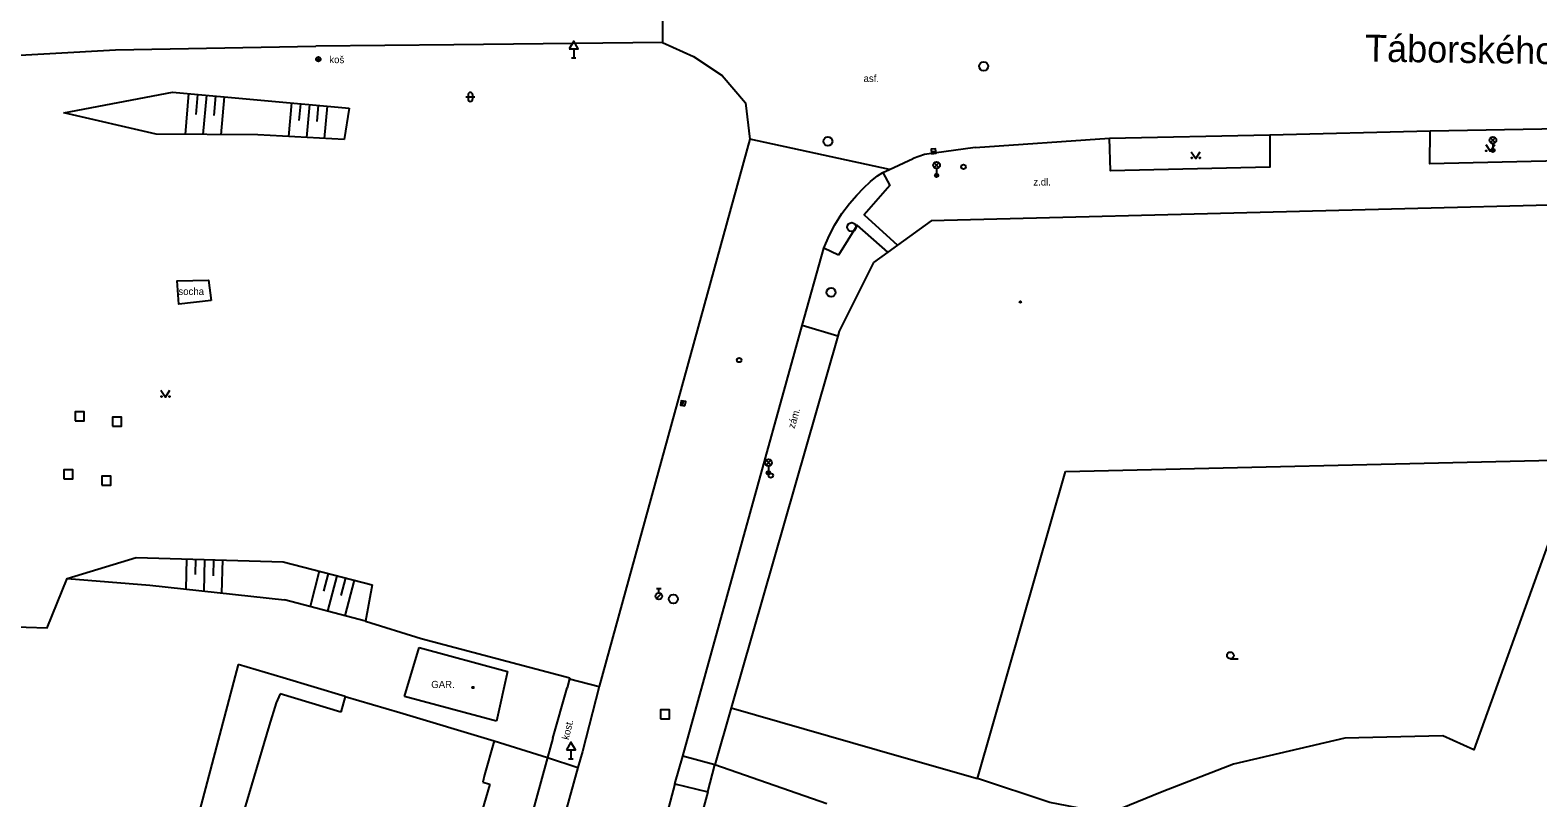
# Model space of a CAD drawing. Extents: x -599770 to -598493, y -1162076 to -1159209.
# Drawn here: x -599389.9 to -599305.9, y -1161673 to -1161630.2 of the extents above; entities that cross this region are included whole.
import ezdxf

# ---------------------------------------------------------------- set-up
doc = ezdxf.new("R2010")
doc.units = 0
doc.layers.add('Podklad', color=7, linetype='Continuous')

msp = doc.modelspace()

# ---------------------------------------------------------------- linework, layer by layer
at = {"layer": 'Podklad'}
for p, q in [((-599359.735, -1161631.79), (-599359.485, -1161631.79)), ((-599359.61, -1161631.281), (-599359.61, -1161631.79)), ((-599365.623, -1161633.958), (-599365.123, -1161633.958)), ((-599365.498, -1161633.833), (-599365.498, -1161634.083)), ((-599365.248, -1161633.833), (-599365.248, -1161634.083)), ((-599308.523, -1161636.51), (-599308.258, -1161636.245)), ((-599308.523, -1161636.245), (-599308.258, -1161636.51)), ((-599308.39, -1161636.565), (-599308.39, -1161636.94)), ((-599339.684, -1161637.003), (-599339.436, -1161636.977)), ((-599339.523, -1161637.9), (-599339.258, -1161637.635)), ((-599339.523, -1161637.635), (-599339.258, -1161637.9)), ((-599339.39, -1161637.955), (-599339.39, -1161638.33)), ((-599353.546, -1161651.162), (-599353.494, -1161650.918)), ((-599348.893, -1161654.48), (-599348.628, -1161654.215)), ((-599348.893, -1161654.215), (-599348.628, -1161654.48)), ((-599348.76, -1161654.535), (-599348.76, -1161654.91)), ((-599354.999, -1161661.926), (-599354.734, -1161661.661)), ((-599354.995, -1161661.352), (-599354.745, -1161661.352)), ((-599354.87, -1161661.602), (-599354.87, -1161661.352)), ((-599323.02, -1161665.277), (-599322.582, -1161665.277)), ((-599359.77, -1161670.351), (-599359.77, -1161670.86)), ((-599359.895, -1161670.86), (-599359.645, -1161670.86))]:
    msp.add_line(p, q, dxfattribs=at)
for points in [[(-599354.65, -1161628.06), (-599354.67, -1161630.93)], [(-599354.67, -1161630.93), (-599366.29, -1161631.06)], [(-599354.67, -1161630.93), (-599352.93, -1161631.71)], [(-599395.47, -1161631.92), (-599385.14, -1161631.33), (-599373.99, -1161631.14)], [(-599366.29, -1161631.06), (-599373.99, -1161631.14)], [(-599352.93, -1161631.71), (-599351.34, -1161632.76)], [(-599351.34, -1161632.76), (-599350.03, -1161634.3)], [(-599388.02, -1161634.85), (-599381.97, -1161633.7), (-599372.12, -1161634.58)], [(-599381.07, -1161633.78), (-599381.27, -1161636.05)], [(-599380.57, -1161633.82), (-599380.67, -1161634.94)], [(-599380.07, -1161633.87), (-599380.27, -1161636.06)], [(-599379.58, -1161633.91), (-599379.67, -1161634.99)], [(-599379.08, -1161633.96), (-599379.27, -1161636.07)], [(-599375.34, -1161634.29), (-599375.51, -1161636.17)], [(-599350.03, -1161634.3), (-599349.8, -1161636.31)], [(-599372.4, -1161636.34), (-599377.21, -1161636.08), (-599382.87, -1161636.04), (-599388.02, -1161634.85)], [(-599374.84, -1161634.34), (-599374.92, -1161635.27)], [(-599374.34, -1161634.38), (-599374.51, -1161636.23)], [(-599373.85, -1161634.43), (-599373.93, -1161635.34)], [(-599373.35, -1161634.47), (-599373.51, -1161636.28)], [(-599372.12, -1161634.58), (-599372.4, -1161636.34)], [(-599320.83, -1161636.08), (-599320.82, -1161636.08), (-599311.89, -1161635.85)], [(-599304.62, -1161635.73), (-599304.65, -1161637.53), (-599311.9, -1161637.7), (-599311.89, -1161635.85)], [(-599311.89, -1161635.85), (-599304.62, -1161635.73)], [(-599349.8, -1161636.31), (-599358.19, -1161666.82)], [(-599342.01, -1161638), (-599349.8, -1161636.31)], [(-599337.24, -1161636.78), (-599340.07, -1161637.17), (-599340.7, -1161637.4)], [(-599337.24, -1161636.78), (-599329.76, -1161636.26)], [(-599320.83, -1161636.08), (-599320.82, -1161637.88), (-599329.7, -1161638.08), (-599329.76, -1161636.26)], [(-599329.76, -1161636.26), (-599320.83, -1161636.08)], [(-599308.79, -1161636.615), (-599308.54, -1161636.99), (-599308.29, -1161636.615)], [(-599342.39, -1161638.17), (-599342.01, -1161638), (-599340.7, -1161637.4)], [(-599325.2, -1161637.015), (-599324.95, -1161637.39), (-599324.7, -1161637.015)], [(-599344.25, -1161639.9), (-599343.841, -1161639.432), (-599343.472, -1161639.051), (-599343.071, -1161638.676), (-599342.68, -1161638.36)], [(-599342.39, -1161638.17), (-599342, -1161638.9), (-599343.43, -1161640.54), (-599341.57, -1161642.22)], [(-599342.68, -1161638.36), (-599342.39, -1161638.17)], [(-599345.07, -1161641.09), (-599344.679, -1161640.464), (-599344.25, -1161639.9)], [(-599298.65, -1161639.82), (-599339.7, -1161640.87)], [(-599339.7, -1161640.87), (-599341.57, -1161642.22)], [(-599345.68, -1161642.39), (-599345.384, -1161641.7), (-599345.07, -1161641.09)], [(-599342.11, -1161642.62), (-599343.81, -1161641.11), (-599344.85, -1161642.78)], [(-599353.97, -1161672.25), (-599353.54, -1161670.71), (-599346.88, -1161646.7), (-599345.68, -1161642.39)], [(-599344.85, -1161642.78), (-599345.68, -1161642.39)], [(-599342.11, -1161642.62), (-599342.9, -1161643.19)], [(-599341.57, -1161642.22), (-599342.11, -1161642.62)], [(-599342.9, -1161643.19), (-599344.82, -1161647.01)], [(-599379.81, -1161645.3), (-599381.62, -1161645.52), (-599381.7, -1161644.21), (-599379.97, -1161644.17), (-599379.81, -1161645.3)], [(-599344.9, -1161647.29), (-599346.88, -1161646.7)], [(-599344.82, -1161647.01), (-599344.9, -1161647.29), (-599350.83, -1161668.02)], [(-599382.61, -1161650.315), (-599382.36, -1161650.69), (-599382.11, -1161650.315)], [(-599305.03, -1161654.21), (-599304.92, -1161657.78), (-599309.46, -1161670.36), (-599311.19, -1161669.58), (-599316.65, -1161669.7), (-599322.84, -1161671.16), (-599326.82, -1161672.69), (-599329.15, -1161673.65), (-599331.06, -1161673.68), (-599333.09, -1161673.29), (-599337.11, -1161671.96)], [(-599332.2, -1161654.84), (-599305.03, -1161654.21), (-599298.74, -1161654.07)], [(-599337.11, -1161671.96), (-599332.2, -1161654.84)], [(-599387.83, -1161660.81), (-599384, -1161659.63), (-599375.81, -1161659.87), (-599370.85, -1161661.16)], [(-599381.18, -1161659.71), (-599381.23, -1161661.4)], [(-599380.68, -1161659.73), (-599380.71, -1161660.59)], [(-599380.18, -1161659.74), (-599380.23, -1161661.51)], [(-599379.68, -1161659.76), (-599379.71, -1161660.66)], [(-599379.18, -1161659.77), (-599379.24, -1161661.62)], [(-599390.58, -1161663.5), (-599390.13, -1161663.51), (-599388.95, -1161663.55), (-599387.83, -1161660.81), (-599383.24, -1161661.18), (-599375.73, -1161662)], [(-599373.79, -1161660.4), (-599374.3, -1161662.37)], [(-599373.3, -1161660.52), (-599373.56, -1161661.51)], [(-599372.82, -1161660.65), (-599373.33, -1161662.63)], [(-599372.33, -1161660.77), (-599372.59, -1161661.76)], [(-599371.85, -1161660.9), (-599372.36, -1161662.88)], [(-599370.85, -1161661.16), (-599371.21, -1161663.18)], [(-599371.21, -1161663.18), (-599375.73, -1161662)], [(-599371.21, -1161663.18), (-599368.12, -1161664.14)], [(-599368.12, -1161664.14), (-599359.83, -1161666.34)], [(-599369.04, -1161667.38), (-599368.23, -1161664.65)], [(-599368.23, -1161664.65), (-599363.3, -1161665.99)], [(-599378.31, -1161665.6), (-599380.99, -1161675.72)], [(-599375.81, -1161666.34), (-599378.31, -1161665.6)], [(-599363.3, -1161665.99), (-599363.92, -1161668.76)], [(-599372.34, -1161667.38), (-599375.81, -1161666.34)], [(-599360.78, -1161669.7), (-599359.97, -1161666.89)], [(-599359.84, -1161666.4), (-599359.97, -1161666.89)], [(-599359.83, -1161666.34), (-599359.84, -1161666.4)], [(-599359.84, -1161666.4), (-599358.19, -1161666.82)], [(-599358.19, -1161666.82), (-599359.13, -1161670.44)], [(-599376.2, -1161667.74), (-599376.59, -1161668.99)], [(-599375.97, -1161667.24), (-599376.2, -1161667.74)], [(-599372.58, -1161668.25), (-599375.97, -1161667.24)], [(-599372.34, -1161667.38), (-599372.58, -1161668.25)], [(-599372.34, -1161667.38), (-599369.3, -1161668.28)], [(-599363.92, -1161668.76), (-599369.04, -1161667.38)], [(-599369.3, -1161668.28), (-599364.05, -1161669.85)], [(-599350.83, -1161668.02), (-599351.74, -1161671.19)], [(-599350.83, -1161668.02), (-599341.35, -1161670.74)], [(-599376.59, -1161668.99), (-599378.8, -1161676.47)], [(-599364.05, -1161669.85), (-599364.59, -1161671.74)], [(-599364.05, -1161669.85), (-599361.08, -1161670.79)], [(-599360.78, -1161669.7), (-599361.08, -1161670.79)], [(-599361.08, -1161670.79), (-599363.83, -1161680.81)], [(-599361.08, -1161670.79), (-599359.38, -1161671.33)], [(-599359.13, -1161670.44), (-599359.38, -1161671.33)], [(-599351.74, -1161671.19), (-599353.54, -1161670.71)], [(-599352.14, -1161672.69), (-599351.74, -1161671.19)], [(-599345.51, -1161673.37), (-599351.74, -1161671.19)], [(-599341.35, -1161670.74), (-599337.11, -1161671.96)], [(-599364.59, -1161671.74), (-599364.68, -1161672.16)], [(-599359.38, -1161671.33), (-599362.94, -1161684.24)], [(-599364.29, -1161672.27), (-599365.62, -1161676.83)], [(-599364.68, -1161672.16), (-599364.29, -1161672.27)], [(-599353.97, -1161672.25), (-599354.74, -1161675.12)], [(-599353.97, -1161672.25), (-599352.14, -1161672.69)], [(-599352.14, -1161672.69), (-599352.91, -1161675.56)]]:
    msp.add_lwpolyline(points, dxfattribs=at)
for points in [[(-599359.86, -1161631.281), (-599359.36, -1161631.281), (-599359.61, -1161630.848)], [(-599339.671, -1161637.128), (-599339.422, -1161637.101), (-599339.449, -1161636.852), (-599339.698, -1161636.879)], [(-599353.424, -1161651.188), (-599353.372, -1161650.944), (-599353.616, -1161650.892), (-599353.668, -1161651.136)], [(-599387.39, -1161652.02), (-599386.89, -1161652.02), (-599386.89, -1161651.52), (-599387.39, -1161651.52)], [(-599385.31, -1161652.32), (-599384.81, -1161652.32), (-599384.81, -1161651.82), (-599385.31, -1161651.82)], [(-599388.03, -1161655.24), (-599387.53, -1161655.24), (-599387.53, -1161654.74), (-599388.03, -1161654.74)], [(-599385.91, -1161655.6), (-599385.41, -1161655.6), (-599385.41, -1161655.1), (-599385.91, -1161655.1)], [(-599354.78, -1161668.63), (-599354.28, -1161668.63), (-599354.28, -1161668.13), (-599354.78, -1161668.13)], [(-599360.02, -1161670.351), (-599359.52, -1161670.351), (-599359.77, -1161669.918)]]:
    msp.add_lwpolyline(points, close=True, dxfattribs=at)
for centre, radius in [((-599373.84, -1161631.86), 0.125), ((-599373.84, -1161631.86), 0.0152), ((-599336.77, -1161632.25), 0.25), ((-599345.45, -1161636.44), 0.25), ((-599308.39, -1161636.378), 0.188), ((-599339.39, -1161637.767), 0.188), ((-599325.175, -1161637.365), 0.025), ((-599324.725, -1161637.365), 0.025), ((-599308.765, -1161636.965), 0.025), ((-599308.39, -1161636.94), 0.1), ((-599308.39, -1161636.94), 0.0723), ((-599308.39, -1161636.94), 0.0438), ((-599308.315, -1161636.965), 0.025), ((-599339.39, -1161638.33), 0.1), ((-599339.39, -1161638.33), 0.0723), ((-599339.39, -1161638.33), 0.0438), ((-599337.89, -1161637.86), 0.125), ((-599344.12, -1161641.22), 0.25), ((-599345.27, -1161644.86), 0.25), ((-599334.72, -1161645.39), 0.045), ((-599334.72, -1161645.39), 0.0199), ((-599350.39, -1161648.63), 0.125), ((-599382.585, -1161650.665), 0.025), ((-599382.135, -1161650.665), 0.025), ((-599348.76, -1161654.348), 0.188), ((-599348.76, -1161654.91), 0.1), ((-599348.76, -1161654.91), 0.0723), ((-599348.76, -1161654.91), 0.0438), ((-599348.63, -1161655.06), 0.125), ((-599354.87, -1161661.79), 0.188), ((-599354.06, -1161661.95), 0.25), ((-599323.02, -1161665.09), 0.188), ((-599365.22, -1161666.88), 0.045), ((-599365.22, -1161666.88), 0.0199)]:
    msp.add_circle(centre, radius, dxfattribs=at)
for centre, start, end in [((-599365.373, -1161633.833), 0, 180), ((-599365.373, -1161634.083), 180, 0)]:
    msp.add_arc(centre, 0.125, start, end, dxfattribs=at)

# ---------------------------------------------------------------- texts
for s, height, rotation, p in [('Táborského nábřeží', 1.5, 359.21, (-599315.52, -1161631.99)), ('zám.', 0.4, 73.78, (-599347.31, -1161652.48)), ('kost.', 0.4, 76.76, (-599359.89, -1161669.82))]:
    msp.add_text(s, height=height, rotation=rotation, dxfattribs=at).set_placement(p)
for s, p in [('koš', (-599373.23, -1161632.08)), ('asf.', (-599343.46, -1161633.13)), ('z.dl.', (-599334, -1161638.9)), ('socha', (-599381.64, -1161645)), ('GAR.', (-599367.55, -1161666.91))]:
    msp.add_text(s, height=0.4, dxfattribs=at).set_placement(p)

doc.saveas('drawing.dxf')
